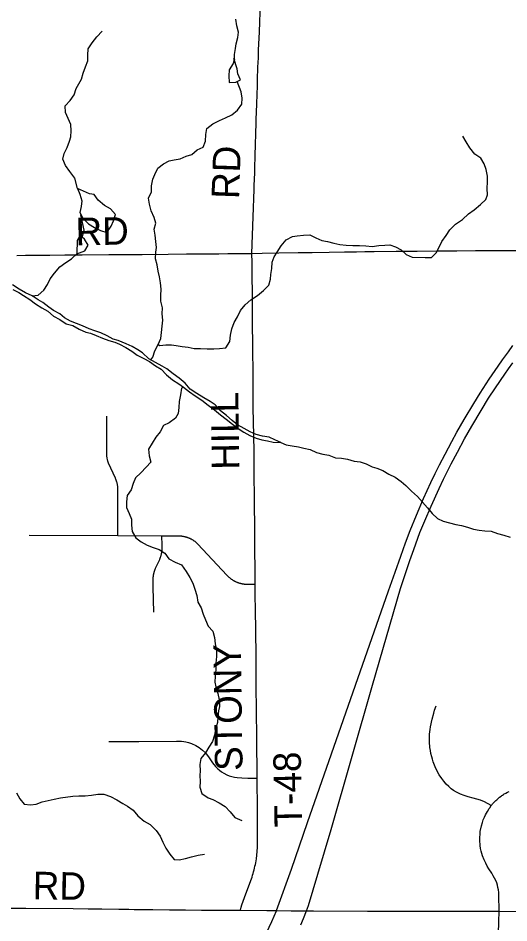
# Model space of a CAD drawing. Extents: x 0 to 34, y 0 to 22.
# Drawn here: x 6.998 to 7.503, y 16.759 to 17.693 of the extents above; entities that cross this region are included whole.
import ezdxf

# ---------------------------------------------------------------- set-up
doc = ezdxf.new("R2010")
doc.units = 0
for name, color, linetype in [('GM_X_County_Road', 7, 'Continuous'), ('GM_X_County_Road_Text', 7, 'Continuous'), ('GM_X_Interstate_Route', 7, 'Continuous'), ('GM_X_Minor_Lake', 7, 'Continuous'), ('GM_X_Minor_River', 7, 'Continuous'), ('GM_X_Township_Road', 7, 'Continuous'), ('GM_X_Township_Road_Text', 7, 'Continuous')]:
    doc.layers.add(name, color=color, linetype=linetype)

msp = doc.modelspace()

# ---------------------------------------------------------------- linework, layer by layer
at = {"layer": 'GM_X_County_Road'}
for points in [[(6.99653, 17.44818), (7.00539, 17.44822), (7.0194, 17.44834), (7.03044, 17.44838), (7.04577, 17.44859), (7.06365, 17.44879), (7.09126, 17.44892), (7.10705, 17.44908), (7.12559, 17.4492), (7.15229, 17.44941), (7.17121, 17.44962), (7.18987, 17.44983), (7.20467, 17.4499), (7.2139, 17.44995), (7.22441, 17.44999), (7.23355, 17.4501), (7.23871, 17.45015), (7.24917, 17.45028), (7.26652, 17.45063), (7.28618, 17.45098), (7.30089, 17.45122), (7.31836, 17.45155), (7.3341, 17.45176), (7.34646, 17.45197), (7.35516, 17.45207), (7.36455, 17.45218), (7.38723, 17.45238), (7.40885, 17.45256), (7.43055, 17.45275), (7.44982, 17.45291), (7.46909, 17.45308), (7.49885, 17.45328), (7.5157, 17.45336)], [(6.98279, 16.77446), (7.00577, 16.77452), (7.05428, 16.77419), (7.06997, 16.77399), (7.08406, 16.7738), (7.10152, 16.77357), (7.11167, 16.77344), (7.1173, 16.77336), (7.13306, 16.77316), (7.13642, 16.77311), (7.15365, 16.77289), (7.17037, 16.77274), (7.18673, 16.77259), (7.20212, 16.77239), (7.22692, 16.77234)], [(7.22692, 16.77234), (7.25413, 16.77213), (7.26398, 16.77208), (7.27897, 16.77199), (7.29486, 16.77185), (7.30224, 16.77178), (7.35779, 16.77156)], [(7.35779, 16.77156), (7.38531, 16.77145), (7.4935, 16.77143), (7.62125, 16.77128), (7.67055, 16.77112), (7.69285, 16.77099), (7.7167, 16.77089), (7.75535, 16.77074), (7.78395, 16.77057), (7.84268, 16.77048), (7.85427, 16.77051)]]:
    msp.add_lwpolyline(points, dxfattribs=at)
at = {"layer": 'GM_X_Interstate_Route'}
for points in [[(7.25382, 16.74896), (7.25928, 16.76071), (7.26391, 16.77188), (7.26398, 16.77208), (7.27945, 16.81469), (7.29588, 16.86307), (7.34543, 17.00484), (7.37944, 17.10219), (7.38619, 17.12124), (7.3922, 17.13781), (7.39703, 17.15145), (7.40173, 17.1642), (7.40815, 17.17994), (7.41557, 17.19734), (7.42316, 17.21384), (7.42761, 17.22324), (7.4319, 17.23198), (7.43776, 17.2432), (7.4446, 17.25614), (7.44979, 17.26571), (7.4573, 17.27882), (7.46753, 17.29548), (7.47404, 17.30612), (7.4832, 17.3203), (7.49251, 17.33374), (7.49705, 17.34034), (7.50315, 17.34875), (7.50769, 17.3551)], [(7.28914, 16.75735), (7.29189, 16.76397), (7.29486, 16.77185), (7.29689, 16.77721), (7.30663, 16.8097), (7.32037, 16.85592), (7.3628, 17.00452), (7.39178, 17.10438), (7.39513, 17.11478), (7.40135, 17.13317), (7.40544, 17.14478), (7.41185, 17.16206), (7.41686, 17.17432), (7.42327, 17.18928), (7.43163, 17.20748), (7.43618, 17.21714), (7.43953, 17.22425), (7.44399, 17.23296), (7.4504, 17.24522), (7.45785, 17.25902), (7.46524, 17.27183), (7.47485, 17.288), (7.48258, 17.30068), (7.48976, 17.31141), (7.49923, 17.32562), (7.50313, 17.33105), (7.50759, 17.33732)]]:
    msp.add_lwpolyline(points, dxfattribs=at)
at = {"layer": 'GM_X_Minor_Lake'}
for points in [[(7.22065, 17.65059), (7.21928, 17.64601), (7.21531, 17.63975), (7.21475, 17.6333), (7.21532, 17.62648), (7.22194, 17.62705)], [(7.22047, 17.64998), (7.21928, 17.64601), (7.21531, 17.63975), (7.21475, 17.6333), (7.21532, 17.62648), (7.22194, 17.62705)], [(7.22194, 17.62705), (7.22686, 17.62933), (7.22421, 17.63558), (7.22345, 17.64071), (7.22003, 17.65138)], [(7.22194, 17.62705), (7.22686, 17.62933), (7.22421, 17.63558), (7.22345, 17.64071), (7.22047, 17.64998)], [(7.05883, 17.51744), (7.06121, 17.51122), (7.06322, 17.50462), (7.06257, 17.49853), (7.06117, 17.49225), (7.0643, 17.48643), (7.07026, 17.48065), (7.07638, 17.47677), (7.08267, 17.47385), (7.08914, 17.47187), (7.09356, 17.4784)], [(7.05889, 17.51729), (7.06121, 17.51122), (7.06322, 17.50462), (7.06257, 17.49853), (7.06117, 17.49225), (7.0643, 17.48643), (7.07026, 17.48065), (7.07638, 17.47677), (7.08267, 17.47385), (7.08914, 17.47187), (7.09356, 17.4784)], [(7.09356, 17.4784), (7.09592, 17.48394), (7.09789, 17.49024), (7.09287, 17.49603), (7.08676, 17.49972), (7.08023, 17.50529), (7.07597, 17.51091), (7.07123, 17.51159), (7.05889, 17.51729)], [(7.09356, 17.4784), (7.09592, 17.48394), (7.09789, 17.49024), (7.09287, 17.49603), (7.08676, 17.49972), (7.08023, 17.50529), (7.07597, 17.51091), (7.07123, 17.51159), (7.05889, 17.51729)], [(7.06619, 17.46483), (7.06153, 17.46858), (7.05846, 17.46337), (7.05818, 17.44986)], [(7.06619, 17.46483), (7.06153, 17.46858), (7.05846, 17.46337), (7.05818, 17.45016)], [(7.05807, 17.44982), (7.0664, 17.45289), (7.06989, 17.45864), (7.06619, 17.46483)], [(7.05818, 17.44986), (7.0664, 17.45289), (7.06989, 17.45864), (7.06619, 17.46483)]]:
    msp.add_lwpolyline(points, dxfattribs=at)
at = {"layer": 'GM_X_Minor_River'}
for points in [[(7.22065, 17.65059), (7.22076, 17.65533), (7.22159, 17.6616), (7.22246, 17.66636), (7.22423, 17.67284), (7.22489, 17.67855), (7.22307, 17.68515), (7.22201, 17.69196)], [(7.05889, 17.51729), (7.05619, 17.52801), (7.05115, 17.53457), (7.04669, 17.54094), (7.04393, 17.54753), (7.04515, 17.55324), (7.04825, 17.55955), (7.0506, 17.56585), (7.05203, 17.57062), (7.05249, 17.57651), (7.05218, 17.58333), (7.04924, 17.58935), (7.04667, 17.59576), (7.04617, 17.60258), (7.05118, 17.60798), (7.05562, 17.61375), (7.05759, 17.62023), (7.06015, 17.62502), (7.0629, 17.63), (7.06487, 17.63629), (7.06702, 17.64278), (7.06938, 17.64889), (7.06946, 17.65477), (7.06972, 17.66141), (7.07415, 17.66756), (7.07877, 17.67371), (7.08416, 17.6795)], [(7.13432, 17.34036), (7.13642, 17.34315), (7.13858, 17.34963), (7.14206, 17.35614), (7.14479, 17.36226), (7.14543, 17.36853), (7.14626, 17.375), (7.14672, 17.38127), (7.14623, 17.3879), (7.1465, 17.39397), (7.14486, 17.40077), (7.14476, 17.40665), (7.14521, 17.41329), (7.14453, 17.41973), (7.14329, 17.42597), (7.14204, 17.43202), (7.14098, 17.43845), (7.13917, 17.44468), (7.13962, 17.45132), (7.14029, 17.45627), (7.13961, 17.46252), (7.13893, 17.46914), (7.13807, 17.4752), (7.13966, 17.48148), (7.13804, 17.48734), (7.13489, 17.4943), (7.13326, 17.50091), (7.13201, 17.50734), (7.13531, 17.51384), (7.1352, 17.51991), (7.1364, 17.52676), (7.13858, 17.53173), (7.14169, 17.53805), (7.14747, 17.54251), (7.15347, 17.54565), (7.15837, 17.54668), (7.16478, 17.54793), (7.17078, 17.55051), (7.17681, 17.55213), (7.18221, 17.55696), (7.1884, 17.55992), (7.19094, 17.56603), (7.19119, 17.57306), (7.19222, 17.57895), (7.19838, 17.5838), (7.20512, 17.58734), (7.21132, 17.5901), (7.21789, 17.59306), (7.22385, 17.59791), (7.22809, 17.60405), (7.22874, 17.61032), (7.22749, 17.61694), (7.22356, 17.62764)], [(7.14206, 17.35614), (7.14359, 17.35522), (7.14982, 17.3559), (7.15568, 17.356), (7.16042, 17.35533), (7.16687, 17.35411), (7.17293, 17.35346), (7.1792, 17.35224), (7.18582, 17.35217), (7.19264, 17.35172), (7.19944, 17.35165), (7.2053, 17.35194), (7.21191, 17.35282), (7.21576, 17.35933), (7.2166, 17.3658), (7.2178, 17.37246), (7.22053, 17.37876), (7.22364, 17.38489), (7.22674, 17.3912), (7.23155, 17.39717), (7.2377, 17.40221), (7.24424, 17.40668), (7.25058, 17.41191), (7.25616, 17.41751), (7.25794, 17.42361), (7.25824, 17.42836), (7.25926, 17.43464), (7.25953, 17.44109), (7.26169, 17.44682), (7.26464, 17.45161), (7.26869, 17.45795), (7.27387, 17.4643), (7.28043, 17.46764), (7.28534, 17.46829), (7.29194, 17.46897), (7.29818, 17.46946), (7.30447, 17.46635), (7.31057, 17.46361), (7.31646, 17.46239), (7.32311, 17.46079), (7.32937, 17.45939), (7.33581, 17.45874), (7.34263, 17.45829), (7.34944, 17.45841), (7.35606, 17.45796), (7.36251, 17.45731), (7.3693, 17.45838), (7.37572, 17.45887), (7.38064, 17.45896), (7.38672, 17.45698), (7.39264, 17.45404), (7.39764, 17.44901), (7.40393, 17.44646), (7.41718, 17.44594), (7.42361, 17.44605), (7.42844, 17.45088), (7.43155, 17.45662), (7.43448, 17.46255), (7.43891, 17.46851), (7.44277, 17.47465), (7.44854, 17.48025), (7.45564, 17.48512), (7.46197, 17.49092), (7.46776, 17.49519), (7.47409, 17.50061), (7.47986, 17.50584), (7.48148, 17.5108), (7.48117, 17.51724), (7.48162, 17.52389), (7.48133, 17.52995), (7.48007, 17.53676), (7.47789, 17.54279), (7.47457, 17.54861), (7.46844, 17.55268), (7.46322, 17.55904), (7.45952, 17.56523), (7.4562, 17.57124)], [(7.0636, 17.46674), (7.06564, 17.47431), (7.06244, 17.48987)], [(7.01218, 17.40641), (7.01841, 17.40709), (7.02418, 17.41231), (7.02786, 17.41826), (7.03079, 17.424), (7.03503, 17.42977), (7.04059, 17.43631), (7.04694, 17.44079), (7.05255, 17.44468), (7.05851, 17.45009)], [(7.09581, 17.36178), (7.08951, 17.36528), (7.08302, 17.36839), (7.07675, 17.37018), (7.07085, 17.37235), (7.06398, 17.37545), (7.05789, 17.378), (7.05161, 17.38017), (7.04549, 17.38385), (7.04069, 17.38775), (7.0342, 17.39143), (7.02941, 17.39457), (7.02327, 17.39959), (7.0185, 17.40216), (7.01218, 17.40641), (7.00513, 17.40951), (6.99863, 17.41338), (6.99194, 17.41763)], [(6.99221, 17.41289), (6.9985, 17.40978), (7.00329, 17.40683), (7.0096, 17.40257), (7.01573, 17.39813), (7.02205, 17.39388), (7.02835, 17.39076), (7.03411, 17.38555), (7.0408, 17.38188), (7.0473, 17.37763), (7.05396, 17.37566), (7.06064, 17.37217), (7.0675, 17.36907), (7.07244, 17.36801), (7.07796, 17.36564), (7.08482, 17.36273), (7.09111, 17.36037), (7.09738, 17.35859), (7.10214, 17.35658), (7.10882, 17.3531), (7.11476, 17.34922), (7.1205, 17.34514)], [(7.26845, 17.25497), (7.26238, 17.25772), (7.25628, 17.26065), (7.24945, 17.26166), (7.24318, 17.26326), (7.23689, 17.26619), (7.23058, 17.26968), (7.2239, 17.27336), (7.21815, 17.27762), (7.21239, 17.28283), (7.20643, 17.28785), (7.20084, 17.29401), (7.19548, 17.29752), (7.18899, 17.30101), (7.18191, 17.30563), (7.17502, 17.31025), (7.17, 17.31623), (7.16366, 17.32162), (7.15753, 17.32588), (7.15082, 17.33107), (7.14605, 17.33383), (7.13917, 17.33769), (7.13248, 17.34137), (7.12594, 17.34752), (7.12116, 17.35066), (7.11524, 17.35397), (7.10895, 17.35689), (7.10094, 17.36017), (7.09581, 17.36178)], [(7.1205, 17.34514), (7.12718, 17.34185), (7.1331, 17.33873), (7.13923, 17.33428), (7.14496, 17.33078), (7.15074, 17.325), (7.15688, 17.3198), (7.16339, 17.31574), (7.16818, 17.31203), (7.17432, 17.3072), (7.18006, 17.30332), (7.18695, 17.2987), (7.19347, 17.2935), (7.20017, 17.28888), (7.20632, 17.28367), (7.21226, 17.27922), (7.21859, 17.27402), (7.22453, 17.26957), (7.23047, 17.2657), (7.23658, 17.2622), (7.24287, 17.25965), (7.24876, 17.25786), (7.25465, 17.25663), (7.26072, 17.25541), (7.26845, 17.25497)], [(7.16818, 17.31203), (7.16612, 17.31104), (7.1651, 17.30419), (7.16371, 17.29753), (7.16325, 17.29107), (7.1626, 17.28499), (7.16004, 17.28021), (7.1535, 17.27554), (7.14769, 17.27259), (7.14421, 17.26608), (7.13958, 17.2605), (7.13572, 17.25455), (7.13205, 17.24823), (7.13274, 17.24122), (7.13455, 17.2348), (7.12972, 17.22979), (7.12416, 17.22362), (7.11857, 17.21878), (7.11621, 17.21286), (7.11425, 17.20637), (7.11001, 17.20023), (7.10936, 17.19396), (7.10947, 17.18789), (7.11203, 17.18186), (7.11441, 17.17584), (7.1147, 17.16977), (7.11539, 17.16333), (7.1189, 17.15676), (7.12447, 17.15249), (7.13058, 17.14899), (7.13686, 17.14664), (7.14314, 17.14466), (7.14907, 17.14078), (7.15295, 17.13516), (7.15963, 17.13167), (7.16593, 17.12875), (7.17097, 17.12181), (7.17466, 17.11581), (7.1778, 17.10979), (7.17998, 17.10376), (7.1818, 17.09734), (7.18306, 17.09035), (7.18637, 17.08452), (7.18838, 17.07792), (7.19076, 17.07208), (7.19371, 17.06568), (7.19853, 17.06045), (7.19996, 17.05403), (7.20084, 17.04722), (7.20209, 17.04079), (7.20201, 17.03415), (7.20138, 17.0275), (7.2013, 17.02085), (7.20067, 17.01401), (7.2004, 17.00794), (7.20143, 17.00283), (7.20363, 16.99623), (7.20488, 16.98943), (7.20519, 16.98279), (7.20433, 16.97803), (7.20368, 16.97195), (7.20302, 16.96606), (7.20125, 16.95939), (7.20004, 16.95311), (7.19788, 16.94662), (7.1942, 16.94086), (7.1909, 16.93492), (7.18609, 16.92896), (7.18506, 16.92268), (7.18518, 16.91623), (7.18507, 16.91149), (7.18537, 16.90542), (7.18491, 16.89934), (7.1871, 16.89274), (7.19342, 16.88849), (7.19837, 16.88668), (7.20505, 16.88319), (7.21098, 16.87931), (7.21637, 16.8739), (7.2212, 16.8681), (7.22826, 16.865)], [(7.26845, 17.25497), (7.27382, 17.2528), (7.28026, 17.25177), (7.28652, 17.25074), (7.29222, 17.24933), (7.29868, 17.24773), (7.30535, 17.24481), (7.31181, 17.24303), (7.31807, 17.242), (7.32493, 17.23928), (7.33099, 17.23881), (7.33706, 17.23778), (7.34409, 17.23582), (7.35035, 17.23498), (7.35625, 17.233), (7.36255, 17.22988), (7.3673, 17.22845), (7.37358, 17.22609), (7.37989, 17.22241), (7.38637, 17.2193), (7.39251, 17.21485), (7.39731, 17.21057), (7.40327, 17.20499), (7.40942, 17.1994), (7.41463, 17.19342), (7.41946, 17.18763), (7.42449, 17.18165), (7.42987, 17.17662), (7.43578, 17.17407), (7.44243, 17.1721), (7.44871, 17.17031), (7.45459, 17.16927), (7.46085, 17.16787), (7.46694, 17.1657), (7.47302, 17.16447), (7.4787, 17.16382), (7.48533, 17.16355), (7.49161, 17.1612), (7.49826, 17.15941), (7.50492, 17.15744)], [(6.99587, 16.89356), (6.99939, 16.88755), (7.00383, 16.88194), (7.01028, 16.8811), (7.01632, 16.88197), (7.02233, 16.88435), (7.02873, 16.88579), (7.03495, 16.88704), (7.04136, 16.88829), (7.05419, 16.89003), (7.06024, 16.89033), (7.06667, 16.89044), (7.07346, 16.89113), (7.07968, 16.89237), (7.08612, 16.89211), (7.09277, 16.88995), (7.09946, 16.88646), (7.10577, 16.88259), (7.11054, 16.87983), (7.11629, 16.87556), (7.12112, 16.86977), (7.12746, 16.86419), (7.13395, 16.86088), (7.14011, 16.85473), (7.144, 16.84892), (7.14675, 16.84271), (7.15008, 16.8365), (7.15416, 16.83031), (7.15861, 16.8247), (7.16372, 16.82441), (7.17031, 16.82585), (7.17633, 16.82767), (7.18311, 16.8293), (7.18991, 16.83018)]]:
    msp.add_lwpolyline(points, dxfattribs=at)
at = {"layer": 'GM_X_Township_Road'}
for points in [[(7.22692, 16.77234), (7.22767, 16.77547), (7.22838, 16.77799), (7.231, 16.78552), (7.23749, 16.80305), (7.23814, 16.80486), (7.23876, 16.80669), (7.23935, 16.80852), (7.23991, 16.81037), (7.24043, 16.81222), (7.24092, 16.81409), (7.24138, 16.81596), (7.24181, 16.81784), (7.24221, 16.81973), (7.24256, 16.82146), (7.24292, 16.82328), (7.24327, 16.8254), (7.24378, 16.82924), (7.24413, 16.83318), (7.24438, 16.83767), (7.24428, 16.87564), (7.244, 16.90885), (7.24378, 16.95097), (7.24314, 17.00459), (7.243, 17.02604), (7.24252, 17.06977), (7.24245, 17.07414), (7.24208, 17.10575), (7.24206, 17.10891), (7.24193, 17.12789), (7.24179, 17.14053), (7.2417, 17.14814), (7.24155, 17.17039), (7.24143, 17.1887), (7.24124, 17.20541), (7.2411, 17.21462), (7.24096, 17.22858), (7.24081, 17.24566), (7.24053, 17.26211), (7.2401, 17.29116), (7.23996, 17.31895), (7.23982, 17.33), (7.23968, 17.34786), (7.2394, 17.38542), (7.23918, 17.40902), (7.2389, 17.42674), (7.23875, 17.44088), (7.23871, 17.45015), (7.23987, 17.488), (7.24088, 17.51608), (7.24098, 17.52043), (7.24156, 17.53326), (7.2417, 17.5382), (7.24205, 17.55122), (7.24311, 17.58491), (7.2432, 17.58825), (7.24364, 17.60418), (7.24394, 17.61457), (7.24425, 17.62283), (7.24441, 17.6293), (7.2449, 17.64222), (7.24527, 17.65214), (7.24558, 17.65989), (7.2464, 17.67896), (7.24751, 17.70912)], [(7.1005, 17.15914), (7.1004, 17.2091), (7.10035, 17.20959), (7.10029, 17.21008), (7.10022, 17.21057), (7.10015, 17.21106), (7.10007, 17.21155), (7.09998, 17.21204), (7.09985, 17.21262), (7.09975, 17.2131), (7.09962, 17.21358), (7.0995, 17.21406), (7.09936, 17.21454), (7.09922, 17.21501), (7.09907, 17.21549), (7.0989, 17.21595), (7.09874, 17.21642), (7.09856, 17.21689), (7.09837, 17.21735), (7.09818, 17.2178), (7.09796, 17.21829), (7.09075, 17.23386), (7.09019, 17.23568), (7.0897, 17.23743), (7.08942, 17.23897), (7.08928, 17.24143), (7.089, 17.28236)], [(7.00917, 17.15942), (7.1005, 17.15914), (7.14583, 17.15874), (7.16252, 17.15882), (7.16497, 17.15872), (7.16547, 17.15868), (7.16597, 17.15862), (7.16647, 17.15856), (7.16696, 17.15849), (7.16745, 17.15841), (7.16794, 17.15832), (7.16844, 17.15823), (7.16892, 17.15812), (7.16941, 17.15801), (7.16989, 17.15788), (7.17037, 17.15775), (7.17085, 17.15762), (7.17133, 17.15747), (7.1718, 17.15731), (7.17227, 17.15715), (7.17274, 17.15698), (7.1732, 17.1568), (7.17366, 17.15661), (7.17412, 17.15641), (7.17457, 17.15621), (7.17502, 17.156), (7.17547, 17.15578), (7.17591, 17.15555), (7.17635, 17.15532), (7.17678, 17.15507), (7.17721, 17.15482), (7.17763, 17.15457), (7.17805, 17.1543), (7.17846, 17.15403), (7.17887, 17.15375), (7.17928, 17.15346), (7.17967, 17.15317), (7.18006, 17.15287), (7.18045, 17.15256), (7.18083, 17.15225), (7.18121, 17.15193), (7.18158, 17.1516), (7.18195, 17.15127), (7.1823, 17.15092), (7.18266, 17.15058), (7.183, 17.15023), (7.21288, 17.11812), (7.21322, 17.11776), (7.21356, 17.1174), (7.21392, 17.11705), (7.21428, 17.11671), (7.21464, 17.11637), (7.21501, 17.11603), (7.21539, 17.11571), (7.21577, 17.11539), (7.21616, 17.11508), (7.21655, 17.11477), (7.21695, 17.11448), (7.21735, 17.11418), (7.21776, 17.1139), (7.21818, 17.11362), (7.21859, 17.11335), (7.21901, 17.11308), (7.21944, 17.11283), (7.21987, 17.11257), (7.22031, 17.11233), (7.22075, 17.1121), (7.22119, 17.11187), (7.22163, 17.11165), (7.22208, 17.11144), (7.22254, 17.11124), (7.22299, 17.11104), (7.22345, 17.11085), (7.22392, 17.11067), (7.22439, 17.1105), (7.22486, 17.11034), (7.22533, 17.11018), (7.2258, 17.11004), (7.22628, 17.1099), (7.22676, 17.10977), (7.22724, 17.10965), (7.22772, 17.10954), (7.22821, 17.10943), (7.2287, 17.10933), (7.22918, 17.10925), (7.22967, 17.10917), (7.23016, 17.1091), (7.23066, 17.10904), (7.23115, 17.10899), (7.23164, 17.10894), (7.23214, 17.10891), (7.24206, 17.10891)], [(7.1374, 17.07997), (7.13701, 17.10589), (7.13691, 17.11326), (7.13699, 17.11583), (7.13704, 17.11632), (7.13709, 17.11681), (7.13715, 17.11731), (7.13722, 17.1178), (7.1373, 17.11829), (7.13738, 17.11877), (7.13748, 17.11926), (7.13758, 17.11975), (7.13769, 17.12023), (7.13781, 17.12071), (7.13794, 17.12119), (7.13807, 17.12167), (7.13822, 17.12214), (7.13837, 17.12262), (7.13853, 17.12308), (7.1387, 17.12355), (7.13888, 17.12401), (7.13906, 17.12448), (7.13926, 17.12493), (7.13945, 17.12539), (7.1436, 17.13451), (7.14384, 17.13505), (7.14403, 17.1355), (7.14421, 17.13596), (7.14439, 17.13643), (7.14456, 17.13689), (7.14472, 17.13736), (7.14487, 17.13784), (7.14501, 17.13831), (7.14515, 17.13879), (7.14527, 17.13927), (7.14539, 17.13975), (7.1455, 17.14023), (7.1456, 17.14072), (7.14569, 17.14121), (7.14578, 17.14169), (7.14585, 17.14219), (7.14592, 17.14268), (7.14598, 17.14317), (7.14609, 17.14373), (7.14625, 17.14554), (7.1463, 17.14914), (7.14583, 17.15874)], [(7.48529, 16.88044), (7.47849, 16.88422), (7.47408, 16.88598), (7.4704, 16.88713), (7.46682, 16.88807), (7.46149, 16.88934), (7.45747, 16.89066), (7.45373, 16.89214), (7.44955, 16.89418), (7.44647, 16.89616), (7.44416, 16.89786), (7.44163, 16.90001), (7.43893, 16.90265), (7.43629, 16.90556), (7.43425, 16.90826), (7.43161, 16.91217), (7.42936, 16.91651), (7.42743, 16.92058), (7.42545, 16.92564), (7.42463, 16.92828), (7.42397, 16.9307), (7.42314, 16.93434), (7.42254, 16.93742), (7.4221, 16.94028), (7.42166, 16.94633), (7.4216, 16.95134), (7.42171, 16.95403), (7.42188, 16.95645), (7.42226, 16.95887), (7.42276, 16.96157), (7.42446, 16.96955), (7.42606, 16.97587), (7.42688, 16.97879), (7.42842, 16.98347)], [(7.09123, 16.94649), (7.12202, 16.94667), (7.16089, 16.94703), (7.16591, 16.94685), (7.16843, 16.94658), (7.17067, 16.94622), (7.17336, 16.94559), (7.17632, 16.9446), (7.18099, 16.94245), (7.18422, 16.94047), (7.18777, 16.93764), (7.19078, 16.93473), (7.19457, 16.92969), (7.19793, 16.92464), (7.2011, 16.92087), (7.20349, 16.91848), (7.2052, 16.9169), (7.20743, 16.91515), (7.20978, 16.91374), (7.21288, 16.91214), (7.2153, 16.91129), (7.21793, 16.91044), (7.22059, 16.90984), (7.22331, 16.9093), (7.22836, 16.90889), (7.23435, 16.90885), (7.244, 16.90885)], [(7.4935, 16.77143), (7.4933, 16.78782), (7.49305, 16.79059), (7.49267, 16.79365), (7.49223, 16.79603), (7.49179, 16.79816), (7.49092, 16.80069), (7.49009, 16.80297), (7.48883, 16.80554), (7.48742, 16.80797), (7.48596, 16.81054), (7.4829, 16.8153), (7.48125, 16.81807), (7.4796, 16.82098), (7.47795, 16.82448), (7.4764, 16.82866), (7.47562, 16.83099), (7.47489, 16.83351), (7.47436, 16.83618), (7.47382, 16.83934), (7.47348, 16.84463), (7.47392, 16.85371), (7.47519, 16.85949), (7.47616, 16.86285), (7.47708, 16.86585), (7.47823, 16.86861), (7.47925, 16.87075), (7.48132, 16.87443), (7.4832, 16.87751), (7.48371, 16.87826), (7.48529, 16.88044), (7.4861, 16.88142), (7.48676, 16.88217), (7.48742, 16.8829), (7.4881, 16.88363), (7.48879, 16.88434), (7.48949, 16.88505), (7.49021, 16.88574), (7.49093, 16.88641), (7.49167, 16.88708), (7.49242, 16.88773), (7.49318, 16.88837), (7.49395, 16.88899), (7.49544, 16.89014), (7.49624, 16.89072), (7.49706, 16.89129), (7.49788, 16.89185), (7.49871, 16.89239), (7.49955, 16.89292), (7.50046, 16.8934), (7.5019, 16.89418), (7.50369, 16.89508)], [(7.4863, 16.31717), (7.48661, 16.38255), (7.48693, 16.46634), (7.48699, 16.47632), (7.48731, 16.51042), (7.48747, 16.51752), (7.48763, 16.53256), (7.48784, 16.54884), (7.48816, 16.56757), (7.48848, 16.58017), (7.48875, 16.59164), (7.48912, 16.60344), (7.4895, 16.61774), (7.48982, 16.63188), (7.49014, 16.64618), (7.49056, 16.66214), (7.49104, 16.67713), (7.49142, 16.69224), (7.49174, 16.7075), (7.49227, 16.72442), (7.49323, 16.76049), (7.4935, 16.77143)]]:
    msp.add_lwpolyline(points, dxfattribs=at)

# ---------------------------------------------------------------- texts
at = {"layer": 'GM_X_County_Road_Text'}
for rotation, p in [(0.99025, (7.05708, 17.45846)), (359.01279, (7.01256, 16.78389))]:
    msp.add_text('RD', height=0.028409, rotation=rotation, dxfattribs=at).set_placement(p)
at = {"layer": 'GM_X_Township_Road_Text'}
for s, rotation, p in [('RD', 88.02616, (7.22537, 17.50601)), ('HILL', 90.86, (7.22578, 17.22712)), ('STONY', 90.82591, (7.22911, 16.91643)), ('T-48', 91.06032, (7.29041, 16.85821))]:
    msp.add_text(s, height=0.028409, rotation=rotation, dxfattribs=at).set_placement(p)

doc.saveas('drawing.dxf')
